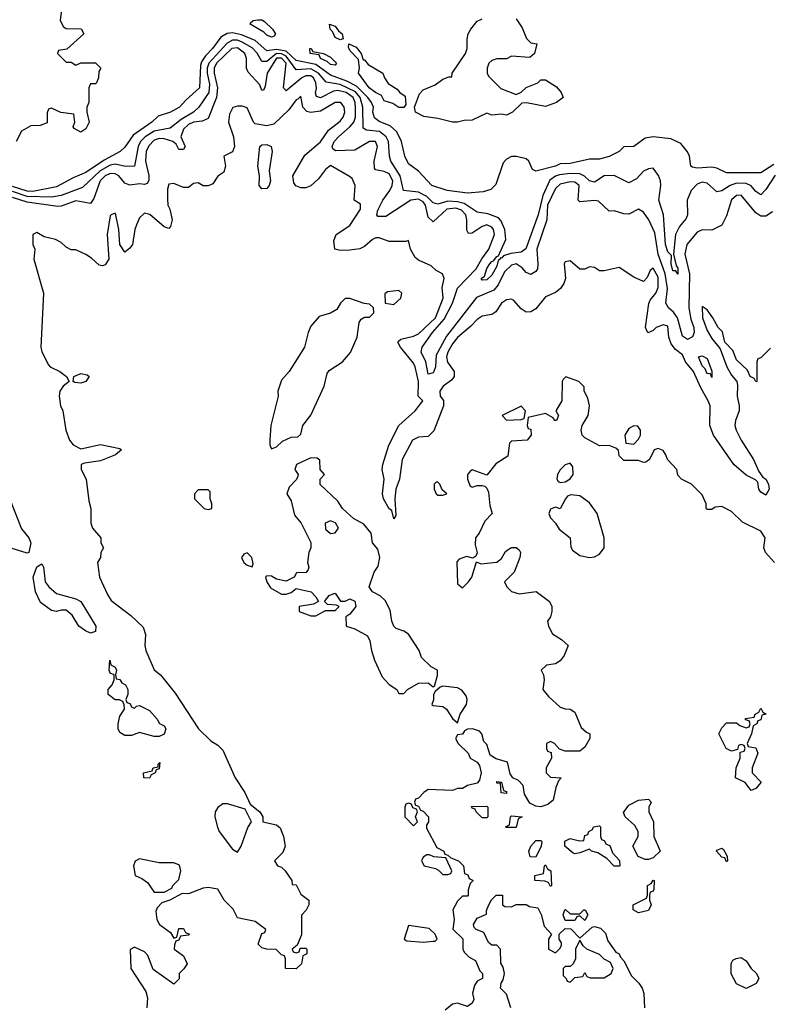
# Model space of a CAD drawing. Header units: inches. Extents: x 2380053 to 2584298, y 380219 to 546618.
# Tile 392 of 656: x 2544540 to 2547609, y 410784 to 414808. Entities that reach past the tile are written whole.
import ezdxf

# ---------------------------------------------------------------- set-up
doc = ezdxf.new("R2010")
doc.units = ezdxf.units.IN
doc.header["$MEASUREMENT"] = 0
doc.layers.add('C5441', color=7, linetype='Continuous')

msp = doc.modelspace()

# ---------------------------------------------------------------- linework, layer by layer
at = {"layer": 'C5441', "color": 2}
for points, elevation in [([(2544711, 414850), (2544705.4, 414805.4), (2544719.6, 414779.6), (2544730, 414772), (2544791.2, 414771.1), (2544802, 414750), (2544732.7, 414687.3), (2544698, 414682), (2544694, 414670), (2544730, 414634), (2544750, 414634), (2544770, 414622), (2544790, 414632), (2544850, 414631.3), (2544872, 414610), (2544863.6, 414596.4), (2544862, 414570), (2544854, 414550), (2544850, 414546), (2544830, 414546), (2544822, 414530), (2544822, 414470), (2544814, 414450), (2544814, 414430), (2544824.7, 414390), (2544810, 414362), (2544790, 414348.7), (2544763.1, 414363.1), (2544758, 414370), (2544766, 414390), (2544762, 414422), (2544708.4, 414428.4), (2544670, 414446), (2544658, 414442), (2544652.7, 414427.3), (2544652.7, 414387.3), (2544623.6, 414376.4), (2544585.4, 414374.6), (2544547.3, 414352.7), (2544526, 414310)], 10), ([(2546570, 414811), (2546594.4, 414774.4), (2546611.6, 414731.6), (2546630, 414714), (2546654, 414710), (2546644.7, 414670), (2546626, 414654), (2546550, 414659), (2546530, 414648), (2546490, 414648.7), (2546470, 414642), (2546458, 414630), (2546451.3, 414610), (2546451.3, 414590), (2546456.9, 414576.9), (2546506.4, 414526.4), (2546570, 414502), (2546590, 414511.3), (2546610, 414531), (2546658, 414550), (2546670, 414562), (2546690, 414562), (2546734.4, 414534.4), (2546754, 414510), (2546762, 414490), (2546734, 414470), (2546690, 414454), (2546612, 414468), (2546592.7, 414467.3), (2546554, 414430), (2546530, 414418), (2546510, 414422), (2546470, 414418), (2546450, 414426), (2546390, 414398), (2546356.4, 414396.4), (2546330, 414388.7), (2546310, 414388.7), (2546250, 414404), (2546192.5, 414412.5), (2546158, 414430), (2546154, 414450), (2546174.6, 414505.4), (2546190, 414522), (2546238, 414542), (2546270, 414564.7), (2546294, 414574), (2546306, 414574), (2546308, 414590), (2546362, 414670), (2546368.8, 414691.1), (2546369.1, 414729.1), (2546374, 414750), (2546384, 414770), (2546410, 414802), (2546430, 414812)], 10), ([(2547623, 414217), (2547570, 414182), (2547430, 414182), (2547390, 414201.2), (2547370, 414205.2), (2547310, 414200.9), (2547290, 414205.2), (2547284, 414210), (2547278, 414250), (2547270, 414268.7), (2547242.7, 414302.7), (2547201.5, 414321.5), (2547130, 414329.7), (2547096.7, 414323.3), (2547050, 414289.3), (2547010, 414288.7), (2546990.5, 414269.5), (2546950, 414249.6), (2546910, 414238), (2546870, 414238), (2546790, 414220.5), (2546750, 414219.6), (2546730, 414209.7), (2546650, 414188.7), (2546636.4, 414196.4), (2546622, 414230), (2546610, 414239), (2546571.2, 414248.9), (2546550, 414248.7), (2546530, 414238), (2546516.9, 414223.1), (2546486, 414134), (2546466, 414114), (2546434.8, 414105.2), (2546370, 414099.6), (2546288, 414110), (2546225.2, 414130), (2546170, 414189), (2546130, 414219), (2546115.1, 414250), (2546101.3, 414310), (2546082.4, 414350), (2546053.9, 414373.9), (2546010, 414391.5), (2545990, 414406.6), (2545983.9, 414430), (2545986.6, 414450), (2545977.6, 414470), (2545963.9, 414490), (2545917.1, 414537.1), (2545876.9, 414556.9), (2545810, 414581), (2545750, 414624.4), (2545670, 414641.4), (2545630, 414679.9), (2545590, 414686.4), (2545550, 414681), (2545502.9, 414722.8), (2545446.1, 414746.1), (2545410, 414754.8), (2545388.4, 414751.6), (2545362.6, 414737.4), (2545328.7, 414690), (2545299.5, 414660.5), (2545283.6, 414636.4), (2545279.5, 414620.5), (2545275.3, 414530), (2545219.9, 414480.1), (2545193.4, 414450), (2545156, 414430), (2545106, 414414), (2545080.5, 414390), (2545004.3, 414335.7), (2544970, 414286.6), (2544950.3, 414269.7), (2544886, 414234), (2544810, 414183.5), (2544758, 414162), (2544690, 414124.7), (2544593.6, 414106.4), (2544570, 414106.7), (2544510, 414125.9)], 14), ([(2547627.8, 414172.2), (2547590, 414113.6), (2547570, 414092.3), (2547550, 414106.6), (2547529.8, 414129.8), (2547510, 414138.9), (2547470, 414139.8), (2547443.8, 414130), (2547410, 414108.3), (2547390, 414104.7), (2547350, 414140.4), (2547330, 414144.7), (2547310, 414136.4), (2547285.3, 414110), (2547268.8, 414070), (2547270.3, 414010), (2547264.8, 413995.2), (2547237.6, 413962.4), (2547221.3, 413930), (2547213, 413850), (2547223.5, 413803.5), (2547230, 413792), (2547230, 413768), (2547222, 413782), (2547210, 413781.2), (2547203.6, 413810), (2547204, 413844), (2547190, 413859), (2547180.4, 413890), (2547171.4, 414010), (2547152.6, 414070), (2547161.6, 414130), (2547159.5, 414150), (2547152, 414172), (2547130, 414202), (2547110, 414199), (2547090, 414189), (2547062, 414158), (2547030, 414141.2), (2546970, 414171.8), (2546930, 414169.5), (2546890, 414143.7), (2546870, 414149.6), (2546849.1, 414169.1), (2546830, 414178.8), (2546790, 414180.2), (2546746.2, 414173.8), (2546730, 414168.9), (2546707.7, 414152.3), (2546678.2, 414090), (2546659.7, 414010), (2546608.9, 413871.1), (2546590, 413858), (2546547.2, 413852.8), (2546517.5, 413842.5), (2546510, 413834), (2546504.7, 413835.3), (2546504.7, 413830), (2546495.9, 413824.1), (2546490, 413801.2), (2546470, 413763.7), (2546450, 413745.1), (2546430, 413744), (2546427, 413750), (2546439.7, 413760.3), (2546450, 413790.6), (2546462.4, 413810), (2546470, 413820.5), (2546477.6, 413822.4), (2546490, 413841), (2546497.2, 413842.8), (2546527.1, 413910), (2546523.9, 413950), (2546507.1, 413987.1), (2546497.7, 413997.7), (2546454.2, 414014.2), (2546410, 414021.7), (2546356.8, 414056.8), (2546330, 414064.1), (2546290, 414067), (2546250, 414054.7), (2546230, 414059.7), (2546204.9, 414084.9), (2546170, 414103.2), (2546109.7, 414109.7), (2546095.5, 414170), (2546056.9, 414230), (2546051.2, 414250), (2546047.7, 414310), (2546038, 414330), (2546011.1, 414351.1), (2545957.2, 414357.2), (2545944.6, 414364.6), (2545943.4, 414450), (2545931.8, 414490), (2545913.4, 414513.4), (2545850, 414543.2), (2545793, 414553), (2545761.5, 414590), (2545730, 414607.9), (2545670, 414603.5), (2545630, 414659.1), (2545610, 414669), (2545589.5, 414670.6), (2545550, 414637.4), (2545530, 414637.4), (2545511, 414671), (2545490, 414692.5), (2545450, 414716.5), (2545430, 414723.9), (2545410, 414724.7), (2545387.6, 414712.4), (2545313.7, 414630), (2545306.9, 414610), (2545306.8, 414590), (2545315.4, 414544.6), (2545313.5, 414510), (2545272.8, 414450), (2545250.1, 414429.9), (2545199.5, 414400.5), (2545155.5, 414364.5), (2545090, 414352.4), (2545052.8, 414330), (2545034.4, 414310), (2545024.5, 414290), (2545010, 414209.5), (2544971.9, 414208.2), (2544930, 414217.5), (2544910, 414213.4), (2544869.6, 414190.4), (2544797.2, 414122.8), (2544710, 414089.8), (2544670, 414082.4), (2544570, 414085.7), (2544510, 414105.7)], 18), ([(2547616.9, 414023.1), (2547590, 414004.5), (2547570, 414004.5), (2547550, 414018.4), (2547490, 414091.6), (2547470, 414089.3), (2547450, 414072.3), (2547430, 414006), (2547410, 413968), (2547370, 413948), (2547330, 413949), (2547310, 413939.3), (2547267.4, 413890), (2547259.7, 413850), (2547278.8, 413770), (2547275, 413630), (2547283.7, 413583.7), (2547296.5, 413550), (2547297.8, 413530), (2547290, 413512.3), (2547270, 413500.7), (2547250, 413515.1), (2547228.7, 413590), (2547212.9, 413612.9), (2547193, 413630), (2547181, 413650), (2547188.4, 413710), (2547179.3, 413770), (2547150.7, 413850), (2547136.6, 413936.6), (2547111.6, 413990), (2547090, 414021.2), (2547070, 414033.2), (2547030, 414012.7), (2547010, 414015.1), (2546970, 414026.6), (2546950, 414026), (2546906.2, 414066.2), (2546890, 414069.8), (2546830, 414063.7), (2546823.7, 414070), (2546827.6, 414130), (2546810, 414144.7), (2546790, 414145.1), (2546750, 414136), (2546730, 414118.4), (2546698, 414050), (2546694.3, 413990), (2546653.8, 413870), (2546658.7, 413810), (2546656.4, 413790), (2546650, 413779.3), (2546630, 413766.6), (2546610, 413774.5), (2546593.9, 413793.9), (2546570, 413809.7), (2546550, 413804.4), (2546522.4, 413777.6), (2546495.5, 413724.5), (2546477.9, 413702.2), (2546407.5, 413672.5), (2546284.8, 413515.2), (2546242.7, 413437.4), (2546240.4, 413390), (2546233, 413370), (2546230, 413365.2), (2546210, 413359), (2546199.7, 413410), (2546180.9, 413450), (2546186, 413470), (2546227.6, 413530), (2546275.5, 413584.5), (2546309.8, 413650), (2546329.2, 413710.8), (2546406.6, 413790), (2546429.1, 413830.9), (2546457.8, 413870), (2546481.7, 413930), (2546476.9, 413950), (2546470, 413960.7), (2546450, 413969.6), (2546430, 413962.9), (2546390, 413935.1), (2546374.6, 413934.6), (2546367.3, 413947.3), (2546368.5, 413990), (2546363.9, 414010), (2546346, 414030), (2546322.5, 414037.5), (2546286.2, 414033.8), (2546230, 413982), (2546210, 414001.2), (2546199.4, 414050), (2546190, 414063.1), (2546170, 414075.2), (2546138.4, 414070), (2546036.4, 414003.6), (2546004.4, 414004.4), (2545999.5, 414010), (2546004, 414030), (2546024.7, 414070), (2546053.8, 414110), (2546062.8, 414130), (2546065.3, 414150), (2546050, 414178.3), (2546030, 414188.2), (2545994.2, 414194.2), (2545990, 414202), (2545989.7, 414230), (2546003, 414290), (2545994, 414310), (2545970, 414311), (2545910, 414274.3), (2545831.7, 414271.7), (2545820.7, 414280.7), (2545818, 414290), (2545826.2, 414310), (2545843.1, 414330), (2545889.7, 414370), (2545905.6, 414390), (2545912.2, 414410), (2545912.9, 414447.1), (2545911.3, 414470), (2545902.8, 414490), (2545874, 414510), (2545841.2, 414518.7), (2545823.4, 414516.7), (2545770, 414488.5), (2545754, 414494), (2545749.8, 414509.8), (2545753.2, 414526.8), (2545750.7, 414550), (2545741, 414570), (2545730, 414578.4), (2545710, 414578.5), (2545693.7, 414570), (2545630, 414518), (2545618, 414530), (2545629.8, 414630), (2545610, 414650.4), (2545589.2, 414650.8), (2545551.5, 414590), (2545543.5, 414536.5), (2545538, 414522), (2545530, 414519), (2545521.7, 414541.7), (2545473.4, 414593.4), (2545467.3, 414610), (2545466.6, 414650), (2545460.4, 414670), (2545430, 414693.3), (2545407.6, 414690), (2545345, 414630), (2545334.4, 414610), (2545334.4, 414590), (2545348.5, 414530), (2545344.9, 414490), (2545310, 414404), (2545286.6, 414393.4), (2545250, 414389.7), (2545230, 414380.4), (2545210, 414360.9), (2545199.1, 414330), (2545216, 414290), (2545210, 414278), (2545190, 414278), (2545179.5, 414299.5), (2545166, 414310), (2545130, 414321.4), (2545110, 414322.8), (2545090, 414315.3), (2545067.5, 414292.5), (2545057.2, 414270), (2545054, 414230), (2545068.6, 414171.5), (2545068.4, 414151.6), (2545060.7, 414139.3), (2545050, 414134.5), (2545030, 414136.9), (2544990, 414131.8), (2544970, 414139.5), (2544945.1, 414170), (2544930, 414178.5), (2544910, 414179.8), (2544889, 414170), (2544869.2, 414150), (2544842.8, 414077.2), (2544830, 414057.2), (2544770, 414068.2), (2544710, 414045.6), (2544695.3, 414044.7), (2544570, 414061.8), (2544510, 414081.1)], 22), ([(2547610, 413466), (2547570, 413426), (2547558, 413422), (2547554, 413410), (2547554, 413330), (2547550, 413328), (2547542, 413342), (2547526, 413350), (2547515.3, 413375.3), (2547470, 413418), (2547456, 413456), (2547422, 413490), (2547412.7, 413532.7), (2547395.3, 413550), (2547374, 413590), (2547350, 413622), (2547330, 413635.3), (2547330.8, 413590), (2547350, 413538), (2547370, 413504.7), (2547403.5, 413463.5), (2547431, 413390), (2547450, 413356), (2547471.3, 413330), (2547474.8, 413314.8), (2547472.4, 413270), (2547481.7, 413230), (2547480.9, 413210), (2547466.5, 413170), (2547464, 413150), (2547468.9, 413130), (2547489.3, 413089.3), (2547539.5, 413010), (2547561.7, 412961.7), (2547578, 412938), (2547590.4, 412930.4), (2547600.7, 412910), (2547604, 412890), (2547590, 412865.2), (2547570, 412877.2), (2547562, 412890), (2547557.5, 412917.5), (2547547.5, 412927.5), (2547510, 412946), (2547458.9, 412990), (2547376.9, 413110), (2547361.6, 413150), (2547362.2, 413230), (2547354.7, 413250), (2547323.9, 413303.9), (2547294.5, 413370), (2547261.3, 413410), (2547250, 413438), (2547220.8, 413460.8), (2547203.3, 413483.3), (2547194, 413510), (2547190, 413555.3), (2547170, 413561.2), (2547142, 413550), (2547130, 413538), (2547108.4, 413528.4), (2547098, 413550), (2547112, 413648), (2547118, 413662), (2547141.2, 413690), (2547150, 413714), (2547150, 413755.3), (2547130, 413792), (2547117.3, 413782.7), (2547105.4, 413754.6), (2547090, 413738), (2547050, 413755.3), (2546990, 413795.3), (2546930, 413782), (2546910, 413782), (2546890, 413795.3), (2546870, 413798), (2546850, 413788), (2546830, 413788), (2546790, 413822), (2546770, 413818), (2546766, 413810), (2546771, 413751), (2546764, 413730), (2546750.4, 413709.6), (2546730, 413692.7), (2546690, 413675.1), (2546650, 413626.6), (2546630, 413614.5), (2546610, 413612.3), (2546590, 413626), (2546560.1, 413660.1), (2546550, 413666), (2546530, 413663.7), (2546510, 413649.2), (2546486.4, 413613.6), (2546470, 413603.7), (2546430, 413596), (2546410, 413582.7), (2546384.9, 413555.1), (2546330, 413509.6), (2546310, 413482.9), (2546290.3, 413450), (2546284.4, 413430), (2546288.5, 413408.5), (2546316.4, 413370), (2546316.4, 413350), (2546305.5, 413334.5), (2546270.8, 413310), (2546257.3, 413290), (2546258.8, 413270), (2546272.2, 413252.2), (2546272.2, 413230), (2546232.4, 413127.6), (2546210, 413105.1), (2546170, 413102), (2546145.5, 413090), (2546103.1, 413010), (2546093, 412930), (2546077.1, 412890), (2546073, 412850), (2546078, 412782), (2546070, 412768.7), (2546062, 412802), (2546050, 412809), (2546027.3, 412850), (2546023.6, 412870), (2546029.6, 412930), (2546022.4, 412970), (2546025.1, 412990), (2546049.3, 413069.3), (2546089.5, 413150), (2546156.2, 413210), (2546188.7, 413250), (2546169.3, 413270), (2546169.8, 413330), (2546157.2, 413390), (2546150, 413404.5), (2546096.2, 413470), (2546086, 413490), (2546087, 413493), (2546098, 413502), (2546150, 413514.9), (2546170, 413524.9), (2546239.2, 413590), (2546271.2, 413670), (2546266.6, 413713.4), (2546275.3, 413750), (2546268, 413770), (2546243.2, 413783.2), (2546222, 413802), (2546170, 413826), (2546156.6, 413836.6), (2546137.2, 413870), (2546130, 413906), (2546118, 413902), (2546050, 413901.2), (2546010, 413917.2), (2545996, 413916), (2545982.8, 413910), (2545950, 413881.2), (2545930, 413872.3), (2545890, 413866), (2545850, 413865.2), (2545828.7, 413870), (2545824.7, 413904.7), (2545834, 413930), (2545890, 413967.3), (2545933.2, 414033.2), (2545933.6, 414053.6), (2545908, 414070), (2545911.6, 414130), (2545898.9, 414158.9), (2545887.9, 414167.9), (2545810, 414211.6), (2545790, 414196), (2545761.6, 414158.4), (2545730, 414128.7), (2545710, 414121.2), (2545690, 414121.2), (2545669.3, 414129.3), (2545660.9, 414140.9), (2545657.2, 414170), (2545705.1, 414254.9), (2545770, 414308.4), (2545803.1, 414356.9), (2545850, 414394), (2545862, 414410), (2545869.4, 414430), (2545866.6, 414450), (2545853.2, 414470), (2545830, 414469.4), (2545770, 414434.7), (2545730, 414429.4), (2545713.4, 414433.4), (2545698, 414450), (2545690, 414495.3), (2545677.3, 414482.7), (2545670, 414481.2), (2545640.3, 414439.7), (2545578.7, 414381.3), (2545550, 414374.4), (2545502.8, 414382.8), (2545495.6, 414390), (2545470, 414448), (2545450, 414455.3), (2545430, 414455.3), (2545411.2, 414448.9), (2545398, 414422), (2545394, 414390), (2545414, 414330), (2545418.8, 414290), (2545410, 414268), (2545374, 414250), (2545381, 414210), (2545374.8, 414185.2), (2545350, 414169), (2545330, 414137.2), (2545310, 414129), (2545290, 414129), (2545270, 414142), (2545250, 414138), (2545230, 414122), (2545210, 414122), (2545170, 414139), (2545150, 414135.3), (2545144.5, 414115.5), (2545144.1, 414075.9), (2545146, 414050), (2545153.8, 414033.8), (2545163, 413990), (2545156.8, 413963.2), (2545150, 413955.3), (2545130, 413961.2), (2545071.7, 414011.7), (2545050, 414017.2), (2545030, 413999), (2545018, 413970), (2545010.6, 413950), (2545000.7, 413890), (2544990, 413874), (2544970, 413858), (2544949.1, 413889.1), (2544945.2, 413950), (2544933.2, 414010), (2544930, 414018), (2544914, 414010), (2544910, 414006), (2544897.3, 413930), (2544904.7, 413830), (2544890, 413806), (2544878, 413802), (2544864.7, 413804.7), (2544833.6, 413833.6), (2544810, 413848), (2544770, 413868), (2544750, 413868), (2544730, 413878), (2544710, 413898), (2544686, 413910), (2544640.4, 413920.4), (2544610, 413938), (2544594, 413930), (2544594, 413890), (2544602, 413870), (2544598, 413830), (2544638, 413690), (2544626, 413470), (2544630.9, 413450.9), (2544658, 413398), (2544664.7, 413390), (2544704.7, 413370), (2544732, 413350), (2544742, 413330), (2544718, 413310), (2544704.7, 413290), (2544701, 413270), (2544707.3, 413230), (2544716, 413210), (2544728, 413130), (2544744, 413090), (2544758, 413070), (2544790, 413054.8), (2544870, 413072.4), (2544950, 413056), (2544956, 413050), (2544932, 413030), (2544870, 413005.1), (2544804.5, 412995.5), (2544792, 412990), (2544792, 412970), (2544811.3, 412930), (2544822, 412842), (2544830.9, 412810.9), (2544831, 412750), (2544838, 412730), (2544872, 412690), (2544872, 412670), (2544882, 412650), (2544871.3, 412630), (2544871, 412610), (2544858, 412590), (2544866, 412530), (2544898.8, 412458.8), (2544914.6, 412434.6), (2544993.7, 412373.7), (2545045.4, 412325.4), (2545054.8, 412294.8), (2545051, 412250), (2545056, 412230), (2545090, 412151.3), (2545116, 412130), (2545175.2, 412055.2), (2545270.4, 411910.4), (2545321.1, 411861.1), (2545350, 411842.8), (2545370, 411822.8), (2545420.7, 411710), (2545460.7, 411650), (2545482, 411602), (2545522, 411570), (2545534, 411550), (2545534, 411530), (2545590, 411518), (2545605.4, 411505.4), (2545618.8, 411470), (2545624.7, 411430), (2545615.3, 411404.7), (2545582, 411370), (2545594, 411350), (2545610, 411344.7), (2545624.7, 411330), (2545652, 411290), (2545654, 411274), (2545670, 411272), (2545690, 411234), (2545722, 411210), (2545722, 411190), (2545710.9, 411169.1), (2545691.6, 411148.4), (2545692, 411068), (2545674, 411026), (2545654, 411010), (2545658, 410998), (2545670, 410994), (2545682, 410998), (2545686, 411014), (2545710, 411014), (2545714, 411010), (2545714, 410990), (2545698, 410982), (2545692, 410950), (2545670.9, 410929.1), (2545626, 410930), (2545626, 410970), (2545622, 410982), (2545610, 410986), (2545588, 411008), (2545550, 411008.7), (2545530, 411015.3), (2545515.3, 411030), (2545530, 411074), (2545542, 411078), (2545546, 411090), (2545502, 411122), (2545430, 411138), (2545412.5, 411172.5), (2545375.3, 411210), (2545350, 411254), (2545310, 411261.2), (2545290, 411259), (2545230, 411235.3), (2545203.6, 411236.4), (2545154, 411210), (2545121, 411199), (2545102, 411178), (2545096.9, 411163.1), (2545101, 411130), (2545111.3, 411110), (2545156.9, 411076.9), (2545170, 411054), (2545182, 411058), (2545190, 411094), (2545210, 411094), (2545218, 411078), (2545234, 411070), (2545230, 411066), (2545198, 411062), (2545190, 411046), (2545178, 411042), (2545172.7, 411027.3), (2545172, 411010), (2545210, 410982), (2545224.7, 410950), (2545211.3, 410928.7), (2545192, 410910), (2545192, 410888), (2545170, 410866), (2545086, 410926), (2545064, 410984), (2545050, 410998), (2545010, 411018), (2544992, 411008), (2544994, 410930), (2545056.3, 410836.3), (2545062, 410810), (2545059.3, 410770)], 26), ([(2547626, 412590), (2547588.7, 412630), (2547582, 412650), (2547588, 412690), (2547570, 412718), (2547494.6, 412754.6), (2547450, 412798), (2547410, 412818), (2547383.6, 412816.4), (2547370, 412806), (2547350, 412806), (2547346, 412810), (2547346, 412830), (2547330, 412866), (2547286, 412910), (2547246, 412930), (2547230, 412946), (2547226, 412970), (2547188, 413010), (2547182, 413030), (2547170, 413048), (2547150, 413055.3), (2547134, 413050), (2547114, 413010), (2547099.6, 413000.4), (2547090, 412998), (2547070, 413006), (2547010, 413006), (2546990, 413026), (2546987.3, 413047.3), (2546976.4, 413056.4), (2546950, 413068), (2546910, 413066), (2546850, 413099), (2546839, 413110), (2546835.3, 413130), (2546839, 413150), (2546864, 413190), (2546869, 413230), (2546862, 413262), (2546848, 413290), (2546847.3, 413307.3), (2546826, 413330), (2546772, 413348), (2546762, 413338), (2546758, 413330), (2546756, 413250), (2546732, 413210), (2546742, 413190), (2546734, 413170), (2546728, 413170), (2546720.4, 413180.4), (2546690, 413198), (2546618, 413182), (2546614, 413150), (2546618, 413138), (2546630, 413134), (2546631, 413110), (2546614, 413090), (2546550, 413086), (2546542, 413078), (2546535.3, 413024.7), (2546486.8, 412993.2), (2546450, 412946), (2546390, 412968.7), (2546379.8, 412960.2), (2546371.3, 412950), (2546371.3, 412930), (2546382, 412902), (2546390, 412898), (2546410, 412904.7), (2546430, 412904.7), (2546442, 412902), (2546450, 412894), (2546456.9, 412876.9), (2546462, 412822), (2546471, 412790), (2546442, 412758), (2546418.8, 412710), (2546404, 412690), (2546401.4, 412661.4), (2546410.8, 412629.2), (2546404.7, 412615.3), (2546392.7, 412607.3), (2546366, 412614), (2546336.9, 412603.1), (2546327.1, 412592.9), (2546330, 412502), (2546350, 412486.8), (2546375.3, 412510), (2546388.7, 412530), (2546407.3, 412592.7), (2546424.7, 412584.7), (2546490, 412590.6), (2546510, 412606), (2546526, 412634), (2546536.6, 412643.4), (2546550, 412650.6), (2546570, 412650.8), (2546582, 412642), (2546586.8, 412630), (2546584, 412610), (2546561, 412550), (2546522, 412510), (2546531.3, 412490), (2546550, 412471.3), (2546582, 412462), (2546650.7, 412470.7), (2546706, 412430), (2546714.9, 412410), (2546715.5, 412390), (2546710, 412368), (2546698, 412350), (2546702, 412330), (2546718, 412298), (2546754.8, 412274.8), (2546782, 412250), (2546766, 412210), (2546750, 412188), (2546730, 412175.3), (2546694, 412170), (2546672, 412150), (2546682, 412130), (2546684.7, 412110), (2546678, 412070), (2546701.6, 412041.6), (2546750, 411998), (2546770, 411991), (2546790.8, 411990.8), (2546810, 411978), (2546836, 411916), (2546856.9, 411896.9), (2546871.3, 411890), (2546871.3, 411870), (2546850, 411835.3), (2546830, 411818), (2546770, 411818), (2546747.3, 411827.3), (2546726, 411850), (2546710, 411858), (2546694, 411850), (2546694, 411830), (2546698, 411818), (2546712.7, 411812.7), (2546714, 411790), (2546692, 411750), (2546692, 411730), (2546710, 411712), (2546754, 411710), (2546742, 411698), (2546731.3, 411670), (2546721, 411619), (2546699.5, 411600.5), (2546670, 411591.6), (2546650, 411594), (2546625.6, 411605.6), (2546603.2, 411643.2), (2546598, 411678), (2546578.9, 411698.9), (2546555.3, 411710), (2546545.6, 411725.6), (2546533.6, 411773.6), (2546487.2, 411787.2), (2546462.7, 411802.7), (2546450, 411846), (2546438, 411858), (2546429.3, 411890), (2546420.2, 411900.2), (2546390.8, 411909.2), (2546370.9, 411909.1), (2546358, 411902), (2546350, 411888), (2546330, 411886), (2546322, 411870), (2546332, 411850), (2546374, 411810), (2546382, 411790), (2546410, 411774), (2546419.8, 411759.8), (2546426.8, 411730), (2546419.8, 411700.2), (2546410, 411688), (2546370, 411678), (2546350, 411666), (2546330, 411666), (2546310, 411658), (2546210, 411662), (2546192, 411650), (2546170, 411626), (2546158, 411622), (2546154, 411610), (2546158, 411598), (2546170, 411594), (2546178, 411578), (2546190, 411574), (2546210.8, 411550.8), (2546211, 411530), (2546203.6, 411516.4), (2546203.6, 411503.6), (2546244.7, 411424.7), (2546274, 411410), (2546278, 411398), (2546290, 411394), (2546302, 411382), (2546334, 411370), (2546354, 411350), (2546358, 411318), (2546372.7, 411312.7), (2546378, 411298), (2546394, 411290), (2546382, 411278), (2546374, 411250), (2546374, 411230), (2546370, 411226), (2546350, 411226), (2546330, 411206), (2546311.3, 411170), (2546315.5, 411130), (2546311.3, 411091.3), (2546351.6, 411051.6), (2546351.3, 411010), (2546356.9, 410996.9), (2546376.9, 410976.9), (2546403.6, 410963.6), (2546421, 410921), (2546432, 410910), (2546432, 410890), (2546410, 410878), (2546399.8, 410860.2), (2546391.3, 410830), (2546396, 410804), (2546390, 410788), (2546370, 410775.3), (2546330, 410789), (2546310, 410784), (2546279.8, 410760.2)], 30), ([(2544502.3, 412842.3), (2544547.7, 412727.7), (2544578, 412690), (2544585.5, 412670), (2544578, 412630), (2544570, 412627.3), (2544470, 412659.3)], 22), ([(2546548, 410770), (2546530, 410826), (2546506, 410850), (2546508, 410870), (2546516.4, 410883.6), (2546522, 410910), (2546516.4, 410936.4), (2546507.3, 410952.7), (2546506, 411010), (2546490, 411026), (2546470, 411026), (2546456.4, 411036.4), (2546437.2, 411077.2), (2546406, 411090), (2546398, 411098), (2546395.3, 411110), (2546410, 411136), (2546448, 411152), (2546448, 411168), (2546458, 411190), (2546469.1, 411210.9), (2546488, 411230), (2546514, 411230), (2546514, 411190), (2546523.6, 411183.6), (2546550, 411182), (2546570, 411192), (2546610, 411192), (2546623.6, 411183.6), (2546658, 411178), (2546671.2, 411151.1), (2546683.6, 411103.6), (2546714, 411070), (2546702, 411050), (2546702, 411010), (2546730, 410994), (2546750, 411014), (2546754.6, 411025.4), (2546754.6, 411034.6), (2546746, 411050), (2546746, 411070), (2546770, 411094), (2546792.7, 411092.7), (2546830, 411054), (2546880.4, 411099.6), (2546890, 411102), (2546914.8, 411094.8), (2546935.3, 411075.3), (2546944, 411044), (2546976.9, 410996.9), (2546991, 410990), (2546996, 410976), (2547010, 410962), (2547040.5, 410900.5), (2547071.3, 410870), (2547084.7, 410850), (2547091.6, 410828.4), (2547094, 410770)], 30)]:
    msp.add_lwpolyline(points, dxfattribs=dict(at, elevation=elevation))
for points, elevation in [([(2545570, 414737.2), (2545550, 414745.6), (2545537.7, 414757.7), (2545482, 414790), (2545484, 414796), (2545494.6, 414805.4), (2545512.9, 414807.1), (2545530, 414807.3), (2545541.1, 414801.1), (2545574, 414770), (2545586, 414750), (2545579.8, 414740.2)], 10), ([(2545850, 414725.2), (2545830, 414735.3), (2545819.3, 414759.3), (2545808.7, 414770), (2545806, 414790), (2545830, 414782), (2545842.8, 414762.8), (2545858, 414750), (2545862, 414730)], 10), ([(2545944.7, 414644.7), (2545950, 414644.7), (2545965.2, 414625.2), (2546024.7, 414590), (2546030.8, 414570.8), (2546046.8, 414546.8), (2546083.6, 414523.6), (2546094, 414510), (2546116, 414496), (2546118, 414462), (2546110, 414449), (2546090, 414449.2), (2546065.2, 414465.2), (2546030, 414477.2), (2546019, 414499), (2545994, 414510), (2545968.4, 414530), (2545925.2, 414590), (2545929.3, 414610), (2545925.6, 414645.6), (2545890, 414682), (2545884, 414696), (2545886, 414710), (2545915.9, 414695.9), (2545936, 414670)], 10), ([(2545830, 414622), (2545810, 414625.6), (2545797.6, 414637.6), (2545769.4, 414650), (2545764.7, 414664.7), (2545728, 414670), (2545726, 414690), (2545732, 414690), (2545738, 414678), (2545782, 414670), (2545810, 414655.5), (2545834.8, 414630)], 10), ([(2545530, 414117), (2545519.6, 414130), (2545520.5, 414170), (2545513.6, 414210), (2545522, 414290), (2545530, 414296.1), (2545550, 414297.8), (2545567.7, 414290), (2545571.5, 414270), (2545559.3, 414190), (2545566, 414150), (2545560.4, 414130), (2545550, 414118.4)], 26), ([(2546090, 413702), (2546043.6, 413696.4), (2546032.7, 413687.3), (2546034, 413650), (2546070, 413644.7), (2546098, 413670), (2546102, 413690)], 30), ([(2545890, 413668.7), (2545870, 413668), (2545852, 413650), (2545836.9, 413623.1), (2545811.2, 413608.9), (2545764.5, 413595.5), (2545730, 413555.3), (2545718.8, 413530), (2545704.7, 413470), (2545641, 413370), (2545610, 413335.3), (2545594.8, 413290), (2545596, 413270), (2545566.8, 413150), (2545562, 413090), (2545562, 413070), (2545570, 413054), (2545590, 413062), (2545614.6, 413085.4), (2545650, 413102), (2545676.4, 413103.6), (2545690, 413114), (2545697.2, 413150), (2545730, 413191.3), (2545785.2, 413310), (2545797.2, 413362.8), (2545805.6, 413374.4), (2545859, 413410), (2545892.1, 413447.9), (2545919, 413510), (2545928, 413570), (2545936.4, 413583.6), (2545950, 413592), (2545970, 413592), (2545988, 413610), (2545986, 413630), (2545970, 413646), (2545948.4, 413648.4)], 30), ([(2547370, 413346), (2547362, 413362), (2547350, 413361.2), (2547341.6, 413381.6), (2547330, 413394), (2547315.3, 413430), (2547330, 413434.4), (2547350, 413422.8), (2547370, 413372)], 22), ([(2544790, 413322.7), (2544766, 413326), (2544758, 413330), (2544762, 413350), (2544790, 413362.8), (2544816.3, 413356.3), (2544824.7, 413350), (2544810, 413329.3)], 26), ([(2546590, 413228), (2546512, 413190), (2546530, 413172), (2546590, 413174), (2546602, 413178), (2546608, 413210)], 30), ([(2547050, 413148), (2547030, 413138), (2547014, 413110), (2547018, 413078), (2547050, 413074), (2547070, 413094), (2547078, 413110), (2547078, 413130), (2547067.3, 413147.3)], 30), ([(2545730, 413018), (2545672, 412990), (2545664.7, 412970), (2545678, 412950), (2545676.9, 412943.1), (2545671.3, 412928.7), (2545642, 412898), (2545632, 412870), (2545650, 412842), (2545663.8, 412783.8), (2545691, 412750), (2545730, 412671.3), (2545730.3, 412649.7), (2545722.4, 412630), (2545716, 412590), (2545722, 412570), (2545719.6, 412560.4), (2545711.2, 412548.9), (2545672, 412548), (2545662, 412530), (2545630, 412513.2), (2545590, 412521.2), (2545570, 412533.2), (2545550, 412535.3), (2545544.7, 412530), (2545551, 412510), (2545566, 412486), (2545610, 412460.7), (2545630, 412460.7), (2545650, 412466.8), (2545670, 412482.8), (2545731.3, 412470), (2545751.3, 412450), (2545762, 412430), (2545741, 412419), (2545682, 412410), (2545682, 412390), (2545730, 412371.3), (2545750, 412372), (2545790, 412394), (2545830, 412394), (2545846, 412410), (2545835.3, 412415.3), (2545798, 412418), (2545786, 412430), (2545805.6, 412454.4), (2545822, 412462), (2545830, 412464.7), (2545851.3, 412431.3), (2545870, 412431), (2545890, 412440.7), (2545910, 412431.3), (2545914, 412410), (2545890, 412378), (2545872.7, 412367.3), (2545874, 412330), (2545910, 412318), (2545962, 412290), (2545971.3, 412270), (2545978, 412230), (2545991, 412190), (2546022, 412122), (2546050, 412091), (2546082, 412070), (2546090, 412054), (2546110, 412054), (2546126, 412070), (2546170, 412096), (2546210, 412098), (2546230, 412082), (2546236.4, 412083.6), (2546248.4, 412128.4), (2546248, 412150), (2546222.7, 412162.7), (2546182, 412202), (2546173.2, 412230), (2546130, 412297.2), (2546110, 412309.5), (2546079.3, 412319.3), (2546069.3, 412329.3), (2546060.7, 412350), (2546054.8, 412394.8), (2546034, 412434), (2546014, 412454), (2545982, 412470), (2545968, 412490), (2545989, 412550), (2546004.8, 412575.2), (2546012.3, 412610), (2546003.6, 412643.6), (2545982, 412670), (2545977.2, 412710), (2545946.8, 412746.8), (2545904, 412770), (2545859, 412810), (2545840.2, 412840.2), (2545768.8, 412908.9), (2545768, 412930), (2545786, 412950), (2545768, 412970), (2545767.3, 413007.3), (2545756.4, 413016.4)], 30), ([(2546790, 412995.1), (2546770, 412989.2), (2546750, 412969), (2546739.1, 412950), (2546736, 412930), (2546740.7, 412920.7), (2546750, 412916), (2546770, 412918.8), (2546790, 412931), (2546802.7, 412950), (2546800.9, 412980.9)], 34), ([(2545310, 412886), (2545270, 412886), (2545254, 412870), (2545254, 412850), (2545294, 412810), (2545310, 412806), (2545326, 412810), (2545326, 412830), (2545318, 412850), (2545318, 412878)], 30), ([(2546250, 412918), (2546242, 412918), (2546234, 412910), (2546234, 412890), (2546242, 412870), (2546250, 412864.7), (2546270, 412864.7), (2546286, 412870), (2546267.3, 412887.3), (2546258, 412910)], 30), ([(2546793.7, 412866.3), (2546779.8, 412860.2), (2546771, 412850), (2546750, 412808.7), (2546730, 412815.3), (2546710, 412808), (2546702.8, 412790), (2546710, 412772), (2546730.7, 412750.7), (2546745.5, 412725.5), (2546790, 412690.8), (2546792.5, 412652.5), (2546799.9, 412639.9), (2546830, 412618.4), (2546870, 412610.4), (2546890, 412613.4), (2546910, 412624), (2546929.2, 412650), (2546929.5, 412690.5), (2546900.5, 412790), (2546870, 412834), (2546830, 412862)], 34), ([(2545810, 412759.6), (2545788.2, 412750), (2545790, 412726), (2545810, 412707.7), (2545830, 412710.7), (2545842.9, 412730), (2545831.6, 412751.6)], 34), ([(2545470, 412629), (2545456, 412624), (2545447.3, 412610), (2545456, 412590), (2545470, 412578.8), (2545490, 412572), (2545495.1, 412584.9), (2545489, 412610)], 30), ([(2544830, 412301.2), (2544808.7, 412310), (2544782, 412330), (2544754.5, 412374.5), (2544730, 412395.3), (2544710, 412395.3), (2544690, 412389), (2544670, 412393.2), (2544625.6, 412425.6), (2544605.1, 412470), (2544595.1, 412530), (2544610, 412572), (2544630, 412584.7), (2544637.3, 412570), (2544644, 412510), (2544658.8, 412490), (2544690, 412462.8), (2544770, 412440.7), (2544790.3, 412430.3), (2544850.7, 412330), (2544850, 412308)], 22), ([(2545010, 411994), (2545018, 412002), (2545030, 412004.7), (2545070, 411984.7), (2545102, 411950), (2545111.6, 411931.6), (2545130, 411922), (2545138, 411910), (2545130, 411888), (2545110, 411878), (2545090, 411878), (2545030, 411895.3), (2544996.9, 411883.1), (2544970, 411882), (2544950, 411895.3), (2544942.7, 411910), (2544942.7, 411930), (2544950, 411962), (2544968, 411990), (2544967.3, 412007.3), (2544962, 412022), (2544948, 412028), (2544930, 412028.7), (2544902, 412050), (2544902, 412070), (2544918, 412090), (2544926, 412110), (2544926, 412130), (2544910, 412138), (2544905.2, 412150), (2544909.1, 412190.9), (2544912, 412172), (2544930, 412162), (2544936, 412150), (2544932, 412132), (2544934, 412114), (2544950, 412112), (2544958, 412098), (2544972, 412090), (2544982, 412070), (2544982, 412050), (2544974, 412030), (2544978, 412018), (2544990, 412014), (2544998, 411998)], 22), ([(2546270, 412084), (2546259.6, 412080.4), (2546238, 412062), (2546231.3, 412050), (2546232, 412028), (2546224.7, 412010), (2546230, 412004.7), (2546270, 412001), (2546284.7, 411990), (2546310, 411952), (2546330, 411934), (2546341.2, 411970), (2546366.6, 412010), (2546369.5, 412030), (2546365.1, 412045.1), (2546347.8, 412067.8), (2546330, 412077)], 30), ([(2547530, 411658), (2547506, 411690), (2547466, 411710), (2547468.7, 411750), (2547486, 411790), (2547486, 411814), (2547502, 411818), (2547506, 411830), (2547502, 411842), (2547490, 411846), (2547478, 411842), (2547474, 411826), (2547450, 411818), (2547428, 411830), (2547398, 411890), (2547410, 411914), (2547430, 411934), (2547470, 411934), (2547483.6, 411923.6), (2547510, 411914), (2547522, 411918), (2547526, 411930), (2547522, 411942), (2547507.3, 411947.3), (2547507.3, 411952.7), (2547542, 411958), (2547546, 411970), (2547562, 411978), (2547570, 411994), (2547578, 411978), (2547592, 411970), (2547574, 411966), (2547570, 411946), (2547558, 411942), (2547554, 411930), (2547538, 411922), (2547532, 411890), (2547514, 411850), (2547518, 411838), (2547550, 411832), (2547558, 411810), (2547534, 411750), (2547534, 411730), (2547571.3, 411691.3), (2547550, 411666)], 30), ([(2545070, 411708), (2545048, 411710), (2545046, 411730), (2545082, 411738), (2545086, 411750), (2545106, 411754), (2545106, 411766), (2545112.7, 411772.7), (2545110, 411746), (2545098, 411742), (2545094, 411730), (2545078, 411722)], 22), ([(2546530, 411646), (2546508.7, 411648.7), (2546506, 411686), (2546490, 411688), (2546490, 411694), (2546510, 411692), (2546518, 411658), (2546530, 411654)], 30), ([(2545390, 411604), (2545370, 411604), (2545350, 411588.7), (2545338.8, 411570), (2545337.3, 411550), (2545348.1, 411508.1), (2545356, 411490), (2545410, 411418), (2545430, 411406), (2545445.2, 411430), (2545473.2, 411506.8), (2545488, 411530), (2545462, 411582)], 26), ([(2546130, 411606), (2546118, 411602), (2546114, 411590), (2546114, 411550), (2546150, 411514), (2546166, 411530), (2546158, 411550), (2546166, 411570), (2546162, 411582), (2546147.3, 411587.3), (2546142, 411602)], 30), ([(2546430, 411546), (2546406, 411570), (2546402, 411582), (2546390, 411586), (2546387.3, 411592.7), (2546450, 411594), (2546454, 411590), (2546454, 411550), (2546450, 411546)], 30), ([(2547110, 411375.3), (2547096.4, 411376.4), (2547068.4, 411388.4), (2547046, 411430), (2547068, 411470), (2547068, 411490), (2547054.6, 411514.6), (2547015.3, 411550), (2547008.4, 411568.4), (2547030, 411598), (2547070, 411618), (2547110, 411622), (2547122, 411610), (2547112, 411590), (2547112, 411570), (2547131.3, 411530), (2547132, 411470), (2547158, 411410), (2547130, 411382)], 30), ([(2546530, 411506), (2546526, 411510), (2546542, 411518), (2546546, 411550), (2546550, 411554), (2546594, 411550), (2546578, 411542), (2546570, 411506)], 30), ([(2546970, 411348), (2546940.4, 411380.4), (2546903.7, 411403.7), (2546878, 411410), (2546870, 411418), (2546830, 411402.9), (2546810, 411399.5), (2546802.4, 411402.4), (2546768.7, 411430), (2546769, 411451), (2546790, 411461), (2546828, 411452), (2546846, 411454), (2546850, 411474), (2546862, 411478), (2546866, 411490), (2546882, 411498), (2546886, 411510), (2546910, 411514), (2546914, 411510), (2546914, 411470), (2546918, 411458), (2546930, 411454), (2546938, 411438), (2546952.7, 411432.7), (2546963.6, 411403.6), (2546991.6, 411371.6), (2546994, 411350), (2546990, 411348)], 30), ([(2546650, 411386), (2546627.3, 411387.3), (2546622, 411410), (2546629, 411431), (2546650, 411454), (2546670, 411454), (2546674, 411450), (2546672, 411430)], 30), ([(2546215.3, 411395.3), (2546204.7, 411395.3), (2546190, 411386), (2546182, 411370), (2546194, 411350), (2546239.6, 411339.6), (2546252.7, 411332.7), (2546270, 411314), (2546290, 411314), (2546302, 411318), (2546306, 411330), (2546282, 411382), (2546232.7, 411387.3)], 30), ([(2547430, 411366), (2547422, 411382), (2547410, 411386), (2547388, 411410), (2547390, 411414), (2547410, 411422), (2547416.9, 411416.9), (2547432, 411390), (2547434, 411370)], 30), ([(2545030, 411378), (2545011.6, 411368.4), (2545004.7, 411350), (2545012, 411310), (2545038.8, 411298.8), (2545062, 411282), (2545090, 411242), (2545130, 411242), (2545162, 411258), (2545166, 411270), (2545190, 411294), (2545199, 411330), (2545192.9, 411352.9), (2545170, 411362), (2545110, 411362)], 26), ([(2546710, 411266), (2546702, 411282), (2546687.3, 411287.3), (2546646, 411290), (2546646, 411310), (2546682, 411318), (2546686, 411350), (2546690, 411354), (2546698, 411338), (2546712, 411330), (2546714, 411270)], 30), ([(2547070, 411158), (2547048, 411170), (2547048, 411190), (2547102, 411218), (2547106, 411230), (2547106, 411270), (2547122, 411278), (2547130, 411292), (2547134, 411290), (2547132.7, 411252.7), (2547130, 411246), (2547118, 411242), (2547114, 411230), (2547114, 411210), (2547122, 411190), (2547110, 411168)], 30), ([(2546790, 411154), (2546830, 411154), (2546846, 411170), (2546852, 411170), (2546862, 411150), (2546850, 411126), (2546830, 411146), (2546818, 411142), (2546810, 411126), (2546770, 411126), (2546762, 411150), (2546768, 411170), (2546771.6, 411171.6)], 30), ([(2546130, 411106), (2546112, 411050), (2546122.8, 411042.8), (2546190, 411038), (2546230, 411042), (2546238, 411042), (2546246, 411050), (2546238, 411070), (2546214, 411094)], 30), ([(2546830, 411046), (2546812, 411010), (2546812, 410970), (2546802, 410950), (2546790, 410938), (2546770, 410938), (2546762, 410930), (2546762, 410902), (2546774, 410890), (2546778, 410878), (2546790, 410874), (2546810, 410894), (2546842, 410898), (2546850, 410914), (2546858, 410898), (2546872.7, 410892.7), (2546930, 410892), (2546958, 410910), (2546966, 410930), (2546955.3, 410955.3), (2546930, 410968), (2546910, 410988), (2546858, 411010), (2546843.1, 411023.1)], 30), ([(2547510, 410848.7), (2547470, 410868), (2547448.8, 410908.9), (2547448.7, 410951.3), (2547455.3, 410964.7), (2547468.7, 410971.3), (2547490, 410974.8), (2547510, 410961), (2547530.9, 410930.9), (2547552, 410910), (2547562, 410890), (2547550.9, 410869.1)], 30)]:
    msp.add_lwpolyline(points, close=True, dxfattribs=dict(at, elevation=elevation))

doc.saveas('drawing.dxf')
